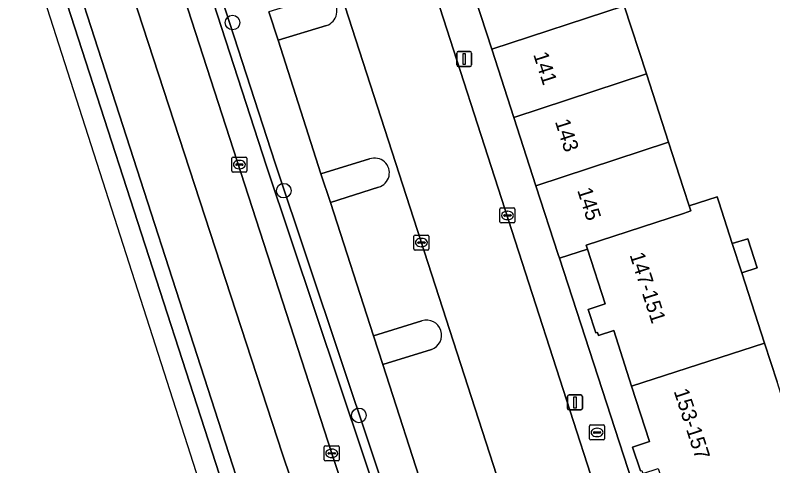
# Model space of a CAD drawing. Extents: x 159371 to 159986, y 382987 to 383597.
# Drawn here: x 159455.4 to 159506, y 383101.8 to 383131.9 of the extents above; entities that cross this region are included whole.
import ezdxf

# ---------------------------------------------------------------- set-up
doc = ezdxf.new("R2010")
doc.units = 0
for name, color, linetype in [('IMGEO_Berm_groen', 7, 'Continuous'), ('IMGEO_Boom', 7, 'Continuous'), ('IMGEO_Brandkraan', 7, 'Continuous'), ('IMGEO_Erf', 7, 'Continuous'), ('IMGEO_Groenvoorziening', 7, 'Continuous'), ('IMGEO_Haag', 7, 'Continuous'), ('IMGEO_Kolk', 7, 'Continuous'), ('IMGEO_Lichtmast', 7, 'Continuous'), ('IMGEO_Pand', 7, 'Continuous'), ('IMGEO_Pand_nummerreeks', 7, 'Continuous'), ('IMGEO_Parkeervlak_open', 7, 'Continuous'), ('IMGEO_Rijbaan_lokaal_open', 7, 'Continuous'), ('IMGEO_Rijbaan_regionaal_gesloten', 7, 'Continuous'), ('IMGEO_Verkeerseiland_gesloten', 7, 'Continuous'), ('IMGEO_Voetpad_open', 7, 'Continuous')]:
    doc.layers.add(name, color=color, linetype=linetype)

msp = doc.modelspace()

# ---------------------------------------------------------------- linework, layer by layer
at = {"layer": 'IMGEO_Berm_groen'}
for points in [[(159406.761, 383330.631), (159408.577, 383323.612), (159411.104, 383313.847), (159411.376, 383312.794), (159412.992, 383306.793), (159414.072, 383303.213), (159430.983, 383250.705), (159435.589, 383236.441), (159472.722, 383122.014), (159492.238, 383063.663), (159493.793, 383059.366), (159494.626, 383071.478), (159494.813, 383074.201), (159494.983, 383076.684), (159494.993, 383077.003)], [(159493.69, 383057.889), (159491.672, 383063.465), (159472.152, 383121.826), (159435.017, 383236.267)], [(159463.853, 383141.727), (159476.503, 383102.624), (159482.981, 383083.113), (159484.902, 383077.49), (159489.07, 383065.601), (159491.374, 383059.121), (159493.294, 383053.824)], [(159492.36, 383078.729), (159489.818, 383077.931), (159486.941, 383086.863), (159486.307, 383088.792), (159483.44, 383097.731), (159482.798, 383099.638), (159479.918, 383108.564), (159479.296, 383110.47), (159476.42, 383119.396), (159475.777, 383121.311), (159472.916, 383130.255), (159472.29, 383132.147)]]:
    msp.add_lwpolyline(points, dxfattribs=at)
at = {"layer": 'IMGEO_Boom'}
for centre in [(159469.873, 383131.429), (159473.301, 383120.185), (159478.317, 383105.162)]:
    msp.add_circle(centre, 0.489, dxfattribs=at)
at = {"layer": 'IMGEO_Brandkraan'}
for p, q in [((159493.731, 383103.594), (159493.731, 383104.446)), ((159493.806, 383104.52), (159494.658, 383104.52)), ((159494.732, 383104.446), (159494.732, 383103.594)), ((159493.99, 383104.014), (159493.99, 383104.026)), ((159494.428, 383103.977), (159494.03, 383103.977)), ((159494.033, 383104.063), (159494.431, 383104.063)), ((159494.219, 383104.3), (159494.244, 383104.3)), ((159494.474, 383104.026), (159494.474, 383104.014)), ((159494.658, 383103.52), (159493.806, 383103.52)), ((159494.242, 383103.74), (159494.217, 383103.74))]:
    msp.add_line(p, q, dxfattribs=at)
for points in [[(159493.731, 383103.594), (159493.731, 383104.446)], [(159493.806, 383104.52), (159494.658, 383104.52)], [(159494.732, 383104.446), (159494.732, 383103.594)], [(159494.658, 383103.52), (159493.806, 383103.52)]]:
    msp.add_lwpolyline(points, dxfattribs=at)
for centre, radius, start, end in [((159493.808, 383104.444), 0.0765, 91.552, 178.448), ((159493.808, 383104.444), 0.0765, 91.552, 178.448), ((159494.656, 383104.444), 0.0765, 1.552, 88.448), ((159494.656, 383104.444), 0.0765, 1.552, 88.448), ((159494.03, 383104.023), 0.0403, 85.8775, 175.7526), ((159494.027, 383104.013), 0.0366, 178.938, 274.7102), ((159494.431, 383104.02), 0.043, 264.8664, 352.4533), ((159494.435, 383104.025), 0.0386, 1.7309, 96.639), ((159493.808, 383103.596), 0.0765, 181.552, 268.448), ((159493.808, 383103.596), 0.0765, 181.552, 268.448), ((159494.656, 383103.596), 0.0765, 271.552, 358.448), ((159494.656, 383103.596), 0.0765, 271.552, 358.448)]:
    msp.add_arc(centre, radius, start, end, dxfattribs=at)
for centre, major_axis, ratio, start_param, end_param in [((159494.218, 383104.02), (-0.387, 0.002), 0.722429, 4.712389, 7.853982), ((159494.243, 383104.02), (-0.39, 0.002), 0.717154, 1.570796, 4.712389)]:
    msp.add_ellipse(centre, major_axis=major_axis, ratio=ratio, start_param=start_param, end_param=end_param, dxfattribs=at)
at = {"layer": 'IMGEO_Erf'}
msp.add_lwpolyline([(159496.051, 383132.548), (159497.525, 383127.99), (159499.002, 383123.423), (159500, 383120.337), (159500.377, 383119.171), (159502.248, 383119.779), (159502.357, 383119.441), (159503.263, 383116.643), (159504.293, 383116.976), (159504.923, 383115.029), (159503.893, 383114.696), (159505.418, 383109.985), (159506.256, 383107.397)], dxfattribs=at)
at = {"layer": 'IMGEO_Groenvoorziening'}
msp.add_lwpolyline([(159472.722, 383122.014), (159435.589, 383236.441), (159430.983, 383250.705), (159414.072, 383303.213), (159412.992, 383306.793), (159411.376, 383312.794), (159411.104, 383313.847), (159410.522, 383313.711), (159410.796, 383312.64), (159412.414, 383306.629), (159413.5, 383303.035), (159430.413, 383250.521), (159435.017, 383236.267), (159472.152, 383121.826), (159491.672, 383063.465), (159493.69, 383057.889), (159493.717, 383058.243), (159493.743, 383058.624), (159493.793, 383059.366), (159492.238, 383063.663)], close=True, dxfattribs=at)
for points in [[(159475.538, 383133.143), (159472.29, 383132.147), (159472.916, 383130.255), (159476.151, 383131.236)], [(159479.034, 383122.31), (159475.777, 383121.311)], [(159475.777, 383121.311), (159476.42, 383119.396)], [(159476.42, 383119.396), (159479.631, 383120.419)], [(159482.532, 383111.483), (159479.296, 383110.47), (159479.918, 383108.564), (159483.163, 383109.575)]]:
    msp.add_lwpolyline(points, dxfattribs=at)
for centre, radius, start, end in [((159475.848, 383132.191), 1.002, 287.585, 108.0547), ((159479.362, 383121.374), 0.992, 285.7229, 109.3196), ((159482.841, 383110.527), 1.005, 288.6977, 107.9017)]:
    msp.add_arc(centre, radius, start, end, dxfattribs=at)
at = {"layer": 'IMGEO_Haag'}
msp.add_lwpolyline([(159430.983, 383250.705), (159414.072, 383303.213), (159412.992, 383306.793), (159411.376, 383312.794), (159411.104, 383313.847), (159410.522, 383313.711), (159410.796, 383312.64), (159412.414, 383306.629), (159413.5, 383303.035), (159430.413, 383250.521), (159435.017, 383236.267), (159472.152, 383121.826), (159491.672, 383063.465), (159493.69, 383057.889), (159493.717, 383058.243), (159493.743, 383058.624), (159493.793, 383059.366), (159492.238, 383063.663), (159472.722, 383122.014), (159435.589, 383236.441)], close=True, dxfattribs=at)
at = {"layer": 'IMGEO_Kolk'}
for p, q in [((159469.831, 383121.505), (159469.831, 383122.357)), ((159469.906, 383122.431), (159470.758, 383122.431)), ((159470.319, 383122.211), (159470.344, 383122.211)), ((159470.832, 383122.357), (159470.832, 383121.505)), ((159470.09, 383121.925), (159470.09, 383121.937)), ((159470.528, 383121.888), (159470.13, 383121.888)), ((159470.133, 383121.974), (159470.531, 383121.974)), ((159470.342, 383121.651), (159470.317, 383121.651)), ((159470.574, 383121.937), (159470.574, 383121.925)), ((159470.758, 383121.431), (159469.906, 383121.431)), ((159487.743, 383118.106), (159487.743, 383118.958)), ((159487.818, 383119.032), (159488.67, 383119.032)), ((159488.002, 383118.526), (159488.002, 383118.538)), ((159488.045, 383118.575), (159488.443, 383118.575)), ((159488.231, 383118.812), (159488.256, 383118.812)), ((159488.486, 383118.538), (159488.486, 383118.526)), ((159488.744, 383118.958), (159488.744, 383118.106)), ((159488.67, 383118.032), (159487.818, 383118.032)), ((159488.44, 383118.489), (159488.042, 383118.489)), ((159488.254, 383118.252), (159488.229, 383118.252)), ((159481.993, 383116.289), (159481.993, 383117.141)), ((159482.068, 383117.215), (159482.92, 383117.215)), ((159482.994, 383117.141), (159482.994, 383116.289)), ((159482.252, 383116.709), (159482.252, 383116.721)), ((159482.69, 383116.672), (159482.292, 383116.672)), ((159482.295, 383116.758), (159482.693, 383116.758)), ((159482.481, 383116.995), (159482.506, 383116.995)), ((159482.736, 383116.721), (159482.736, 383116.709)), ((159482.92, 383116.215), (159482.068, 383116.215)), ((159482.504, 383116.435), (159482.479, 383116.435)), ((159476.003, 383102.199), (159476.003, 383103.051)), ((159476.078, 383103.125), (159476.93, 383103.125)), ((159476.491, 383102.905), (159476.516, 383102.905)), ((159477.004, 383103.051), (159477.004, 383102.199)), ((159476.262, 383102.619), (159476.262, 383102.631)), ((159476.7, 383102.582), (159476.302, 383102.582)), ((159476.305, 383102.668), (159476.703, 383102.668)), ((159476.514, 383102.345), (159476.489, 383102.345)), ((159476.746, 383102.631), (159476.746, 383102.619)), ((159476.93, 383102.125), (159476.078, 383102.125))]:
    msp.add_line(p, q, dxfattribs=at)
for points in [[(159469.831, 383121.505), (159469.831, 383122.357)], [(159469.906, 383122.431), (159470.758, 383122.431)], [(159470.832, 383122.357), (159470.832, 383121.505)], [(159470.758, 383121.431), (159469.906, 383121.431)], [(159487.743, 383118.106), (159487.743, 383118.958)], [(159487.818, 383119.032), (159488.67, 383119.032)], [(159488.744, 383118.958), (159488.744, 383118.106)], [(159488.67, 383118.032), (159487.818, 383118.032)], [(159481.993, 383116.289), (159481.993, 383117.141)], [(159482.068, 383117.215), (159482.92, 383117.215)], [(159482.994, 383117.141), (159482.994, 383116.289)], [(159482.92, 383116.215), (159482.068, 383116.215)], [(159476.003, 383102.199), (159476.003, 383103.051)], [(159476.078, 383103.125), (159476.93, 383103.125)], [(159477.004, 383103.051), (159477.004, 383102.199)], [(159476.93, 383102.125), (159476.078, 383102.125)]]:
    msp.add_lwpolyline(points, dxfattribs=at)
for centre, radius, start, end in [((159469.908, 383122.355), 0.0765, 91.552, 178.448), ((159469.908, 383122.355), 0.0765, 91.552, 178.448), ((159470.756, 383122.355), 0.0765, 1.552, 88.448), ((159470.756, 383122.355), 0.0765, 1.552, 88.448), ((159470.13, 383121.934), 0.0403, 85.8775, 175.7526), ((159470.127, 383121.924), 0.0366, 178.938, 274.7102), ((159470.531, 383121.931), 0.043, 264.8664, 352.4533), ((159470.535, 383121.936), 0.0386, 1.7309, 96.639), ((159469.908, 383121.507), 0.0765, 181.552, 268.448), ((159469.908, 383121.507), 0.0765, 181.552, 268.448), ((159470.756, 383121.507), 0.0765, 271.552, 358.448), ((159470.756, 383121.507), 0.0765, 271.552, 358.448), ((159487.82, 383118.956), 0.0765, 91.552, 178.448), ((159487.82, 383118.956), 0.0765, 91.552, 178.448), ((159488.042, 383118.535), 0.0403, 85.8775, 175.7526), ((159488.447, 383118.537), 0.0386, 1.7309, 96.639), ((159488.668, 383118.956), 0.0765, 1.552, 88.448), ((159488.668, 383118.956), 0.0765, 1.552, 88.448), ((159487.82, 383118.108), 0.0765, 181.552, 268.448), ((159487.82, 383118.108), 0.0765, 181.552, 268.448), ((159488.039, 383118.525), 0.0366, 178.938, 274.7102), ((159488.443, 383118.532), 0.043, 264.8664, 352.4533), ((159488.668, 383118.108), 0.0765, 271.552, 358.448), ((159488.668, 383118.108), 0.0765, 271.552, 358.448), ((159482.07, 383117.139), 0.0765, 91.552, 178.448), ((159482.07, 383117.139), 0.0765, 91.552, 178.448), ((159482.918, 383117.139), 0.0765, 1.552, 88.448), ((159482.918, 383117.139), 0.0765, 1.552, 88.448), ((159482.292, 383116.718), 0.0403, 85.8775, 175.7526), ((159482.289, 383116.708), 0.0366, 178.938, 274.7102), ((159482.693, 383116.715), 0.043, 264.8664, 352.4533), ((159482.697, 383116.72), 0.0386, 1.7309, 96.639), ((159482.07, 383116.291), 0.0765, 181.552, 268.448), ((159482.07, 383116.291), 0.0765, 181.552, 268.448), ((159482.918, 383116.291), 0.0765, 271.552, 358.448), ((159482.918, 383116.291), 0.0765, 271.552, 358.448), ((159476.08, 383103.049), 0.0765, 91.552, 178.448), ((159476.08, 383103.049), 0.0765, 91.552, 178.448), ((159476.928, 383103.049), 0.0765, 1.552, 88.448), ((159476.928, 383103.049), 0.0765, 1.552, 88.448), ((159476.302, 383102.628), 0.0403, 85.8775, 175.7526), ((159476.299, 383102.618), 0.0366, 178.938, 274.7102), ((159476.703, 383102.625), 0.043, 264.8664, 352.4533), ((159476.707, 383102.63), 0.0386, 1.7309, 96.639), ((159476.08, 383102.201), 0.0765, 181.552, 268.448), ((159476.08, 383102.201), 0.0765, 181.552, 268.448), ((159476.928, 383102.201), 0.0765, 271.552, 358.448), ((159476.928, 383102.201), 0.0765, 271.552, 358.448)]:
    msp.add_arc(centre, radius, start, end, dxfattribs=at)
for centre, major_axis, ratio, start_param, end_param in [((159470.318, 383121.931), (-0.387, 0.002), 0.722429, 4.712389, 7.853982), ((159470.343, 383121.931), (-0.39, 0.002), 0.717154, 1.570796, 4.712389), ((159488.23, 383118.532), (-0.387, 0.002), 0.722429, 4.712389, 7.853982), ((159488.255, 383118.532), (-0.39, 0.002), 0.717154, 1.570796, 4.712389), ((159482.48, 383116.715), (-0.387, 0.002), 0.722429, 4.712389, 7.853982), ((159482.505, 383116.715), (-0.39, 0.002), 0.717154, 1.570796, 4.712389), ((159476.49, 383102.625), (-0.387, 0.002), 0.722429, 4.712389, 7.853982), ((159476.515, 383102.625), (-0.39, 0.002), 0.717154, 1.570796, 4.712389)]:
    msp.add_ellipse(centre, major_axis=major_axis, ratio=ratio, start_param=start_param, end_param=end_param, dxfattribs=at)
at = {"layer": 'IMGEO_Lichtmast'}
for p, q in [((159484.855, 383128.59), (159484.855, 383129.39)), ((159484.855, 383129.39), (159484.855, 383128.59)), ((159484.955, 383129.49), (159485.745, 383129.49)), ((159485.745, 383129.49), (159484.955, 383129.49)), ((159485.845, 383129.39), (159485.845, 383128.59)), ((159485.845, 383128.59), (159485.845, 383129.39)), ((159485.745, 383128.49), (159484.955, 383128.49)), ((159484.955, 383128.49), (159485.745, 383128.49)), ((159492.258, 383105.625), (159492.258, 383106.425)), ((159492.258, 383106.425), (159492.258, 383105.625)), ((159492.358, 383106.525), (159493.148, 383106.525)), ((159493.148, 383106.525), (159492.358, 383106.525)), ((159493.248, 383106.425), (159493.248, 383105.625)), ((159493.248, 383105.625), (159493.248, 383106.425)), ((159493.148, 383105.525), (159492.358, 383105.525)), ((159492.358, 383105.525), (159493.148, 383105.525))]:
    msp.add_line(p, q, dxfattribs=at)
for points in [[(159485.275, 383129.365), (159485.425, 383129.365), (159485.425, 383128.615), (159485.275, 383128.615), (159485.275, 383129.365)], [(159492.678, 383106.4), (159492.828, 383106.4), (159492.828, 383105.65), (159492.678, 383105.65), (159492.678, 383106.4)]]:
    msp.add_lwpolyline(points, dxfattribs=at)
for centre, start, end in [((159484.955, 383129.39), 90, 180), ((159484.955, 383129.39), 90, 180), ((159485.745, 383129.39), 0, 90), ((159485.745, 383129.39), 360, 90), ((159484.955, 383128.59), 180, 270), ((159484.955, 383128.59), 180, 270), ((159485.745, 383128.59), 270, 0), ((159485.745, 383128.59), 270, 0), ((159492.358, 383106.425), 90, 180), ((159492.358, 383106.425), 90, 180), ((159493.148, 383106.425), 0, 90), ((159493.148, 383106.425), 360, 90), ((159492.358, 383105.625), 180, 270), ((159492.358, 383105.625), 180, 270), ((159493.148, 383105.625), 270, 0), ((159493.148, 383105.625), 270, 0)]:
    msp.add_arc(centre, 0.1, start, end, dxfattribs=at)
at = {"layer": 'IMGEO_Pand'}
for points in [[(159494.568, 383137.134), (159485.71, 383134.227), (159487.194, 383129.64), (159496.051, 383132.548)], [(159497.525, 383127.99), (159496.051, 383132.548), (159487.194, 383129.64), (159488.669, 383125.079)], [(159497.525, 383127.99), (159488.669, 383125.079), (159490.147, 383120.51), (159499.002, 383123.423)], [(159500, 383120.337), (159499.002, 383123.423), (159490.147, 383120.51), (159491.63, 383115.922), (159491.71, 383115.676), (159493.581, 383116.284), (159493.5, 383116.535), (159500, 383118.668), (159500.488, 383118.828), (159500.377, 383119.171)], [(159503.263, 383116.643), (159502.357, 383119.441), (159502.248, 383119.779), (159500.377, 383119.171), (159500.488, 383118.828), (159500, 383118.668), (159493.5, 383116.535), (159493.581, 383116.284), (159494.761, 383112.628), (159493.627, 383112.251), (159494.145, 383110.671), (159494.25, 383110.706), (159494.319, 383110.497), (159495.341, 383110.832), (159496.539, 383107.119), (159505.418, 383109.985), (159503.893, 383114.696)], [(159503.263, 383116.643), (159503.893, 383114.696), (159504.923, 383115.029), (159504.293, 383116.976)], [(159506.914, 383105.364), (159506.256, 383107.397), (159505.418, 383109.985), (159496.539, 383107.119), (159497.738, 383103.406), (159496.604, 383103.029), (159497.122, 383101.449), (159497.227, 383101.484), (159497.296, 383101.275), (159498.317, 383101.61), (159499.504, 383097.934), (159508.39, 383100.803)]]:
    msp.add_lwpolyline(points, close=True, dxfattribs=at)
at = {"layer": 'IMGEO_Parkeervlak_open'}
for points in [[(159494.993, 383077.003), (159495.022, 383077.963), (159471.582, 383150.475), (159470.062, 383155.171)], [(159476.151, 383131.236), (159472.916, 383130.255), (159475.777, 383121.311), (159479.034, 383122.31)], [(159479.631, 383120.419), (159476.42, 383119.396), (159479.296, 383110.47), (159482.532, 383111.483)], [(159483.163, 383109.575), (159479.918, 383108.564), (159482.798, 383099.638), (159486.038, 383100.629)]]:
    msp.add_lwpolyline(points, dxfattribs=at)
for centre, radius, start, end in [((159475.848, 383132.191), 1.002, 287.585, 108.0547), ((159479.362, 383121.374), 0.992, 285.7229, 109.3196), ((159482.841, 383110.527), 1.005, 288.6977, 107.9017)]:
    msp.add_arc(centre, radius, start, end, dxfattribs=at)
at = {"layer": 'IMGEO_Rijbaan_lokaal_open'}
for points in [[(159476.869, 383153.727), (159474.08, 383162.337), (159468.344, 383160.479), (159470.062, 383155.171), (159471.582, 383150.475), (159495.022, 383077.963), (159494.993, 383077.003), (159494.983, 383076.684), (159494.813, 383074.201), (159497.846, 383073.961), (159497.871, 383074.352)], [(159500.279, 383081.12), (159499.522, 383083.499), (159476.869, 383153.727)]]:
    msp.add_lwpolyline(points, dxfattribs=at)
at = {"layer": 'IMGEO_Rijbaan_regionaal_gesloten'}
msp.add_lwpolyline([(159490.911, 383018.958), (159492.331, 383019.511), (159488.26, 383035.08), (159486.225, 383042.864), (159485.163, 383046.926), (159484.195, 383050.627), (159483.228, 383054.328), (159481.958, 383059.184), (159480.897, 383062.863), (159477.465, 383074.388), (159474.861, 383082.723), (159471.482, 383093.553), (159456.598, 383139.574), (159432.844, 383213.007), (159426.147, 383233.702), (159420.872, 383250), (159392.563, 383337.471), (159379.438, 383378.025), (159378.284, 383377.139), (159419.119, 383251.193), (159440.169, 383186.271), (159452.968, 383146.401), (159478.754, 383066.077)], close=True, dxfattribs=at)
for points in [[(159461.474, 383138.586), (159473.222, 383102.578), (159484.52, 383069.071), (159491.02, 383051.068), (159502.129, 383022.731), (159505.169, 383023.507), (159504.795, 383024.483), (159500, 383036.534), (159495.081, 383048.896), (159493.36, 383053.642), (159493.294, 383053.824), (159491.374, 383059.121), (159489.07, 383065.601), (159484.902, 383077.49), (159482.981, 383083.113), (159476.503, 383102.624), (159463.853, 383141.727)], [(159457.577, 383139.944), (159472.482, 383093.792), (159476.1, 383082.988), (159478.912, 383074.803), (159482.846, 383063.588), (159484.186, 383059.948), (159485.939, 383054.982), (159488.414, 383048.458), (159498.975, 383021.926), (159502.129, 383022.731), (159491.02, 383051.068), (159484.52, 383069.071), (159473.222, 383102.578), (159461.474, 383138.586)]]:
    msp.add_lwpolyline(points, dxfattribs=at)
at = {"layer": 'IMGEO_Verkeerseiland_gesloten'}
msp.add_lwpolyline([(159456.598, 383139.574), (159471.482, 383093.553), (159474.861, 383082.723), (159477.465, 383074.388), (159480.897, 383062.863), (159481.958, 383059.184), (159484.186, 383059.948), (159482.846, 383063.588), (159478.912, 383074.803), (159476.1, 383082.988), (159472.482, 383093.792), (159457.577, 383139.944)], dxfattribs=at)
at = {"layer": 'IMGEO_Voetpad_open'}
for points in [[(159469.926, 383175.307), (159471.272, 383171.081), (159472.48, 383167.274), (159474.08, 383162.337), (159476.869, 383153.727), (159499.522, 383083.499), (159500.279, 383081.12)], [(159491.71, 383115.676), (159491.63, 383115.922), (159490.147, 383120.51), (159488.669, 383125.079), (159487.194, 383129.64), (159485.71, 383134.227)], [(159497.122, 383101.449), (159496.604, 383103.029), (159497.738, 383103.406), (159496.539, 383107.119), (159495.341, 383110.832), (159494.319, 383110.497), (159494.25, 383110.706), (159494.145, 383110.671), (159493.627, 383112.251), (159494.761, 383112.628), (159493.581, 383116.284), (159491.71, 383115.676), (159500, 383090.154)], [(159502.13, 383068.926), (159503.942, 383069.485), (159505.691, 383064.068), (159517.392, 383027.837), (159519.89, 383028.504), (159519.135, 383030.973), (159523.829, 383032.582), (159524.666, 383030.142), (159526.629, 383030.733), (159525.407, 383034.621), (159526.758, 383035.059), (159526.049, 383037.247), (159523.976, 383036.575), (159524.454, 383035.101), (159522.589, 383034.496), (159518.438, 383033.149), (159515.265, 383043.021), (159500, 383090.154), (159491.71, 383115.676)]]:
    msp.add_lwpolyline(points, dxfattribs=at)

# ---------------------------------------------------------------- texts
at = {"layer": 'IMGEO_Pand_nummerreeks'}
for s, rotation, p in [('141', 287.9223, (159489.954, 383129.296)), ('143', 287.9223, (159491.404, 383124.811)), ('145', 287.9219, (159492.89, 383120.219)), ('147-151', 287.9448, (159496.392, 383115.896)), ('153-157', 287.899, (159499.344, 383106.782))]:
    msp.add_text(s, height=1, rotation=rotation, dxfattribs=at).set_placement(p)

doc.saveas('drawing.dxf')
